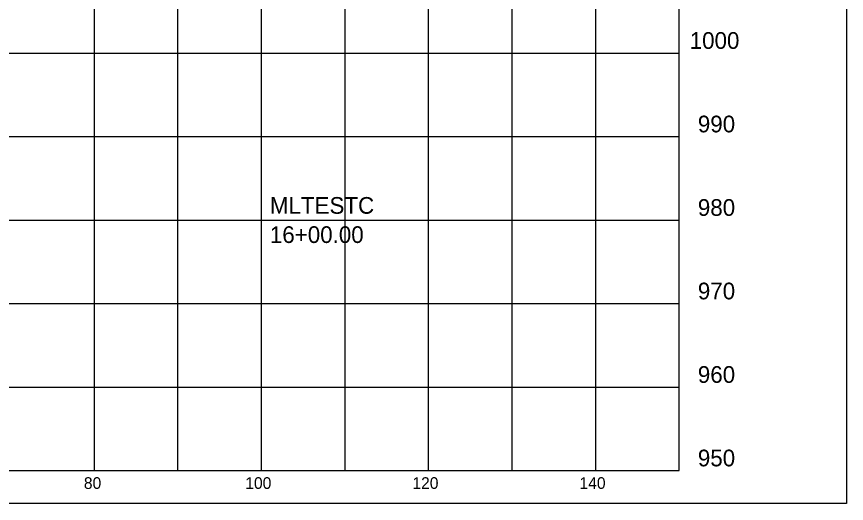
# Model space of a CAD drawing. Extents: x 1131015 to 1136271, y 133453 to 174329.
# Drawn here: x 1131411.1 to 1131510.5, y 166105.7 to 166164 of the extents above; entities that cross this region are included whole.
import ezdxf

# ---------------------------------------------------------------- set-up
doc = ezdxf.new("R2010")
doc.units = 0
for name, color, linetype in [('DESIGN - SHEET - Corner Text', 7, 'Continuous'), ('DESIGN - SHEET - Linework', 7, 'Continuous'), ('DESIGN - SHEET - Plot Shape', 7, 'Continuous'), ('DESIGN - TYPICAL - Warning Text', 7, 'Continuous')]:
    doc.layers.add(name, color=color, linetype=linetype)

msp = doc.modelspace()

# ---------------------------------------------------------------- linework, layer by layer
at = {"layer": 'DESIGN - SHEET - Linework'}
for p, q in [((1131420.456, 166109.655), (1131420.456, 166319.655)), ((1131430.456, 166109.655), (1131430.456, 166319.655)), ((1131440.456, 166109.655), (1131440.456, 166319.655)), ((1131450.456, 166109.655), (1131450.456, 166319.655)), ((1131460.456, 166109.655), (1131460.456, 166319.655)), ((1131470.456, 166109.655), (1131470.456, 166319.655)), ((1131480.456, 166109.655), (1131480.456, 166319.655)), ((1131190.456, 166159.655), (1131490.456, 166159.655)), ((1131190.456, 166149.655), (1131490.456, 166149.655)), ((1131190.456, 166139.655), (1131490.456, 166139.655)), ((1131190.456, 166129.655), (1131490.456, 166129.655)), ((1131190.456, 166119.655), (1131490.456, 166119.655))]:
    msp.add_line(p, q, dxfattribs=at)
msp.add_lwpolyline([(1131190.456, 166319.655), (1131190.456, 166109.655), (1131490.456, 166109.655), (1131490.456, 166319.655)], dxfattribs=at)
at = {"layer": 'DESIGN - SHEET - Plot Shape'}
msp.add_lwpolyline([(1131170.456, 166323.595), (1131510.456, 166323.595), (1131510.456, 166105.715), (1131170.456, 166105.715)], close=True, dxfattribs=at)

# ---------------------------------------------------------------- texts
at = {"layer": 'DESIGN - SHEET - Corner Text'}
for s, height, p in [('1000', 2, (1131491.701, 166160.155)), ('990', 2, (1131492.677, 166150.155)), ('980', 2, (1131492.677, 166140.155)), ('970', 2, (1131492.677, 166130.155)), ('960', 2, (1131492.677, 166120.155)), ('950', 2, (1131492.677, 166110.155)), ('80', 1.4, (1131419.194, 166107.455)), ('100', 1.4, (1131438.511, 166107.455)), ('120', 1.4, (1131458.511, 166107.455)), ('140', 1.4, (1131478.511, 166107.455))]:
    msp.add_text(s, height=height, dxfattribs=at).set_placement(p)
at = {"layer": 'DESIGN - TYPICAL - Warning Text'}
for s, p in [('MLTESTC', (1131441.456, 166140.405)), ('16+00.00', (1131441.456, 166136.905))]:
    msp.add_text(s, height=2, dxfattribs=at).set_placement(p)

doc.saveas('drawing.dxf')
